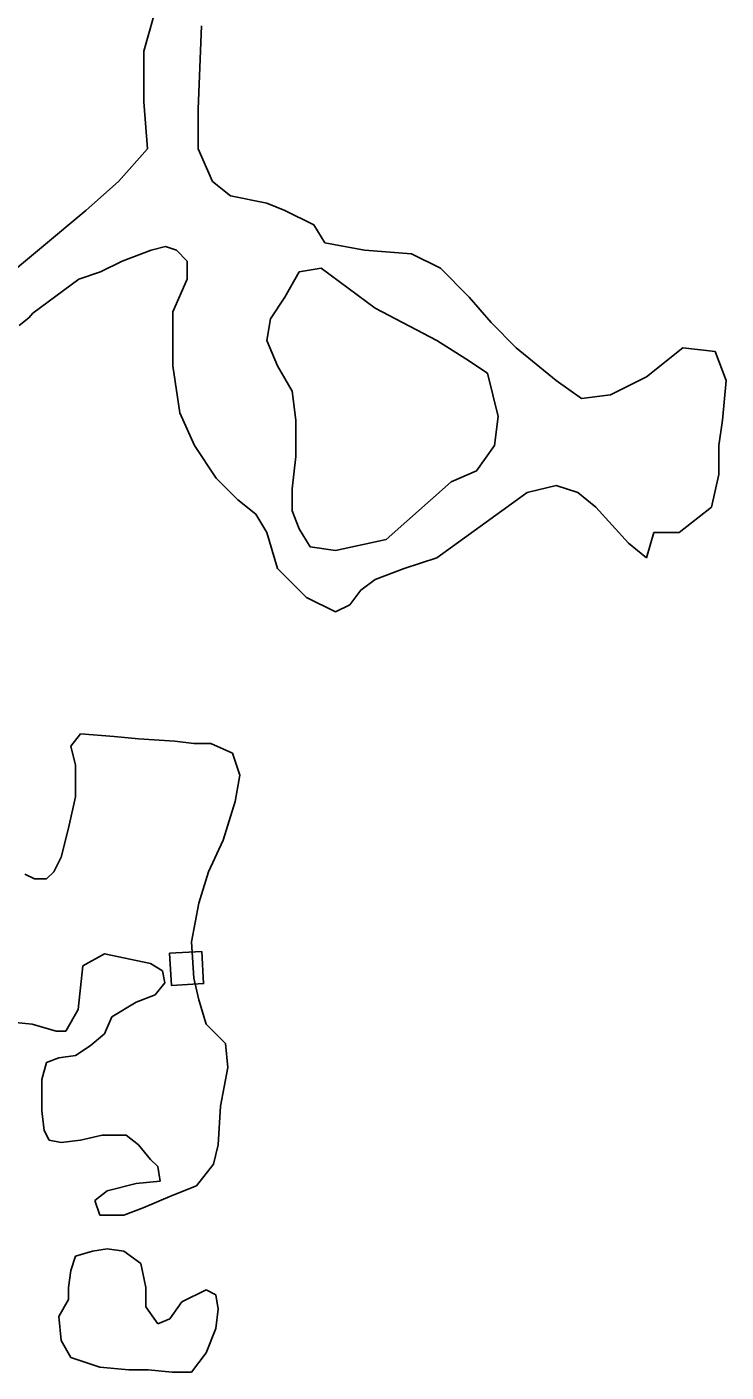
# Model space of a CAD drawing. Extents: x 3245246 to 3283090, y 806824 to 832173.
# Drawn here: x 3278453 to 3279319, y 824366 to 826033 of the extents above; entities that cross this region are included whole.
import ezdxf

# ---------------------------------------------------------------- set-up
doc = ezdxf.new("R2010")
doc.units = 0
doc.layers.add('V-BLDG-OTLN', color=7, linetype='Continuous')
doc.layers.add('V-SITE-VEGE', color=7, linetype='Continuous')

msp = doc.modelspace()

# ---------------------------------------------------------------- linework, layer by layer
at = {"layer": 'V-BLDG-OTLN'}
msp.add_lwpolyline([(3278669.6, 824887.1), (3278629.7, 824884.8), (3278632, 824844.9), (3278671.9, 824847.2)], close=True, dxfattribs=at)
at = {"layer": 'V-SITE-VEGE'}
for p, q in [((3278597.8, 826002.8), (3278615.8, 826065.5)), ((3278669.5, 826034.1), (3278665, 825931)), ((3278597.8, 825940), (3278597.8, 826002.8)), ((3278602.3, 825881.7), (3278597.8, 825940)), ((3278665, 825931), (3278665, 825881.7)), ((3278566.5, 825841.3), (3278602.3, 825881.7)), ((3278665, 825881.7), (3278683, 825841.3)), ((3278526.2, 825805.5), (3278566.5, 825841.3)), ((3278683, 825841.3), (3278705.4, 825823.4)), ((3278705.4, 825823.4), (3278750.2, 825814.4)), ((3278394, 825695.8), (3278526.2, 825805.5)), ((3278750.2, 825814.4), (3278772.6, 825805.5)), ((3278772.6, 825805.5), (3278808.4, 825787.5)), ((3278808.4, 825787.5), (3278821.9, 825765.1)), ((3278606.8, 825756.1), (3278571, 825742.7)), ((3278624.7, 825760.6), (3278606.8, 825756.1)), ((3278638.2, 825756.1), (3278624.7, 825760.6)), ((3278651.6, 825742.7), (3278638.2, 825756.1)), ((3278821.9, 825765.1), (3278871.1, 825756.1)), ((3278871.1, 825756.1), (3278929.4, 825751.7)), ((3278929.4, 825751.7), (3278965.2, 825733.7)), ((3278571, 825742.7), (3278544.1, 825729.2)), ((3278651.6, 825720.3), (3278651.6, 825742.7)), ((3278517.2, 825720.3), (3278460.4, 825678.2)), ((3278544.1, 825729.2), (3278517.2, 825720.3)), ((3278633.7, 825679.9), (3278651.6, 825720.3)), ((3278965.2, 825733.7), (3279001.1, 825697.9)), ((3279001.1, 825697.9), (3279028, 825666.5)), ((3278455.6, 825672.3), (3278443.5, 825662.9)), ((3278460.4, 825678.2), (3278455.6, 825672.3)), ((3278633.7, 825612.7), (3278633.7, 825679.9)), ((3279028, 825666.5), (3279059.3, 825635.1)), ((3279059.3, 825635.1), (3279108.6, 825594.7)), ((3279220.6, 825599.2), (3279265.4, 825635.1)), ((3279265.4, 825635.1), (3279305.7, 825630.6)), ((3279305.7, 825630.6), (3279319.2, 825594.7)), ((3278642.6, 825554.4), (3278633.7, 825612.7)), ((3279108.6, 825594.7), (3279140, 825572.3)), ((3279175.8, 825576.8), (3279220.6, 825599.2)), ((3279319.2, 825594.7), (3279314.7, 825545.4)), ((3279140, 825572.3), (3279175.8, 825576.8)), ((3278660.6, 825514), (3278642.6, 825554.4)), ((3279314.7, 825545.4), (3279310.2, 825514)), ((3278687.4, 825473.7), (3278660.6, 825514)), ((3279310.2, 825514), (3279310.2, 825478.1)), ((3278714.3, 825446.8), (3278687.4, 825473.7)), ((3279310.2, 825478.1), (3279301.3, 825437.8)), ((3279072.8, 825455.7), (3279041.4, 825433.3)), ((3279108.6, 825464.7), (3279072.8, 825455.7)), ((3279135.5, 825455.7), (3279108.6, 825464.7)), ((3279157.9, 825437.8), (3279135.5, 825455.7)), ((3278736.7, 825428.8), (3278714.3, 825446.8)), ((3279198.2, 825392.9), (3279157.9, 825437.8)), ((3279301.3, 825437.8), (3279260.9, 825406.4)), ((3278750.2, 825406.4), (3278736.7, 825428.8)), ((3279041.4, 825433.3), (3278960.8, 825375)), ((3278763.6, 825361.6), (3278750.2, 825406.4)), ((3279229.6, 825406.4), (3279220.6, 825375)), ((3279260.9, 825406.4), (3279229.6, 825406.4)), ((3279220.6, 825375), (3279198.2, 825392.9)), ((3278960.8, 825375), (3278920.4, 825361.6)), ((3278799.5, 825325.7), (3278763.6, 825361.6)), ((3278920.4, 825361.6), (3278884.6, 825348.1)), ((3278884.6, 825348.1), (3278866.7, 825334.7)), ((3278835.3, 825307.8), (3278799.5, 825325.7)), ((3278866.7, 825334.7), (3278853.2, 825316.7)), ((3278853.2, 825316.7), (3278835.3, 825307.8)), ((3278507.4, 825141.6), (3278519.4, 825156.6)), ((3278519.4, 825156.6), (3278561.3, 825153.6)), ((3278561.3, 825153.6), (3278591.2, 825150.6)), ((3278513.4, 825117.7), (3278507.4, 825141.6)), ((3278591.2, 825150.6), (3278636.1, 825147.6)), ((3278636.1, 825147.6), (3278660, 825144.6)), ((3278660, 825144.6), (3278681, 825144.6)), ((3278681, 825144.6), (3278707.9, 825132.7)), ((3278707.9, 825132.7), (3278716.9, 825105.7)), ((3278513.4, 825078.7), (3278513.4, 825117.7)), ((3278716.9, 825105.7), (3278710.9, 825072.7)), ((3278504.4, 825039.8), (3278513.4, 825078.7)), ((3278710.9, 825072.7), (3278696, 825024.8)), ((3278495.4, 825003.8), (3278504.4, 825039.8)), ((3278696, 825024.8), (3278678, 824985.9)), ((3278486.4, 824985.9), (3278495.4, 825003.8)), ((3278477.4, 824976.9), (3278486.4, 824985.9)), ((3278678, 824985.9), (3278666, 824946.9)), ((3278450.5, 824982.9), (3278462.5, 824976.9)), ((3278462.5, 824976.9), (3278477.4, 824976.9)), ((3278666, 824946.9), (3278657, 824899)), ((3278657, 824899), (3278660, 824854)), ((3278522.3, 824869), (3278516.4, 824815.1)), ((3278549.3, 824884), (3278522.3, 824869)), ((3278606.2, 824872), (3278549.3, 824884)), ((3278621.1, 824863), (3278606.2, 824872)), ((3278624.1, 824848), (3278621.1, 824863)), ((3278660, 824854), (3278666, 824827.1)), ((3278612.1, 824833.1), (3278624.1, 824848)), ((3278558.3, 824806.1), (3278588.2, 824824.1)), ((3278588.2, 824824.1), (3278612.1, 824833.1)), ((3278666, 824827.1), (3278675, 824797.1)), ((3278516.4, 824815.1), (3278501.4, 824788.1)), ((3278549.3, 824785.1), (3278558.3, 824806.1)), ((3278459.5, 824797.1), (3278426.6, 824800.1)), ((3278489.4, 824788.1), (3278459.5, 824797.1)), ((3278501.4, 824788.1), (3278489.4, 824788.1)), ((3278531.3, 824770.2), (3278549.3, 824785.1)), ((3278675, 824797.1), (3278699, 824773.1)), ((3278513.4, 824758.2), (3278531.3, 824770.2)), ((3278699, 824773.1), (3278701.9, 824743.2)), ((3278477.4, 824749.2), (3278492.4, 824755.2)), ((3278492.4, 824755.2), (3278513.4, 824758.2)), ((3278471.5, 824728.2), (3278477.4, 824749.2)), ((3278701.9, 824743.2), (3278693, 824695.3)), ((3278471.5, 824689.3), (3278471.5, 824728.2)), ((3278474.5, 824665.3), (3278471.5, 824689.3)), ((3278693, 824695.3), (3278690, 824647.3)), ((3278480.4, 824653.3), (3278474.5, 824665.3)), ((3278495.4, 824650.3), (3278480.4, 824653.3)), ((3278519.4, 824653.3), (3278495.4, 824650.3)), ((3278546.3, 824659.3), (3278519.4, 824653.3)), ((3278576.2, 824659.3), (3278546.3, 824659.3)), ((3278591.2, 824647.3), (3278576.2, 824659.3)), ((3278606.2, 824629.3), (3278591.2, 824647.3)), ((3278690, 824647.3), (3278684, 824623.4)), ((3278615.1, 824620.4), (3278606.2, 824629.3)), ((3278618.1, 824602.4), (3278615.1, 824620.4)), ((3278684, 824623.4), (3278663, 824596.4)), ((3278588.2, 824599.4), (3278618.1, 824602.4)), ((3278537.3, 824578.4), (3278552.3, 824590.4)), ((3278552.3, 824590.4), (3278588.2, 824599.4)), ((3278663, 824596.4), (3278633.1, 824584.4)), ((3278543.3, 824560.4), (3278537.3, 824578.4)), ((3278597.2, 824569.4), (3278573.2, 824560.4)), ((3278633.1, 824584.4), (3278597.2, 824569.4)), ((3278573.2, 824560.4), (3278543.3, 824560.4)), ((3278534.3, 824515.5), (3278552.3, 824518.5)), ((3278552.3, 824518.5), (3278573.2, 824515.5)), ((3278507.4, 824491.5), (3278513.4, 824509.5)), ((3278513.4, 824509.5), (3278534.3, 824515.5)), ((3278573.2, 824515.5), (3278594.2, 824500.5)), ((3278504.4, 824470.6), (3278507.4, 824491.5)), ((3278594.2, 824500.5), (3278600.2, 824470.6)), ((3278504.4, 824455.6), (3278504.4, 824470.6)), ((3278600.2, 824470.6), (3278600.2, 824446.6)), ((3278492.4, 824434.6), (3278504.4, 824455.6)), ((3278630.1, 824431.6), (3278645.1, 824452.6)), ((3278645.1, 824452.6), (3278675, 824467.6)), ((3278675, 824467.6), (3278687, 824461.6)), ((3278687, 824461.6), (3278690, 824443.6)), ((3278495.4, 824404.7), (3278492.4, 824434.6)), ((3278600.2, 824446.6), (3278615.1, 824425.6)), ((3278690, 824443.6), (3278687, 824419.6)), ((3278615.1, 824425.6), (3278630.1, 824431.6)), ((3278687, 824419.6), (3278675, 824389.7)), ((3278507.4, 824383.7), (3278495.4, 824404.7)), ((3278675, 824389.7), (3278657, 824365.7)), ((3278543.3, 824371.7), (3278507.4, 824383.7)), ((3278579.2, 824368.7), (3278543.3, 824371.7)), ((3278603.2, 824368.7), (3278579.2, 824368.7)), ((3278633.1, 824365.7), (3278603.2, 824368.7)), ((3278657, 824365.7), (3278633.1, 824365.7))]:
    msp.add_line(p, q, dxfattribs=at)
msp.add_lwpolyline([(3278884.6, 825684.4), (3278960.8, 825644), (3278996.6, 825621.6), (3279023.5, 825603.7), (3279036.9, 825549.9), (3279032.4, 825514), (3279010, 825482.6), (3278978.7, 825469.2), (3278898, 825397.4), (3278835.3, 825384), (3278803.9, 825388.5), (3278790.5, 825410.9), (3278781.5, 825433.3), (3278781.5, 825460.2), (3278786, 825500.6), (3278786, 825545.4), (3278781.5, 825581.3), (3278763.6, 825612.7), (3278750.2, 825644), (3278754.7, 825670.9), (3278772.6, 825697.9), (3278790.5, 825729.2), (3278817.4, 825733.7)], close=True, dxfattribs=at)

doc.saveas('drawing.dxf')
